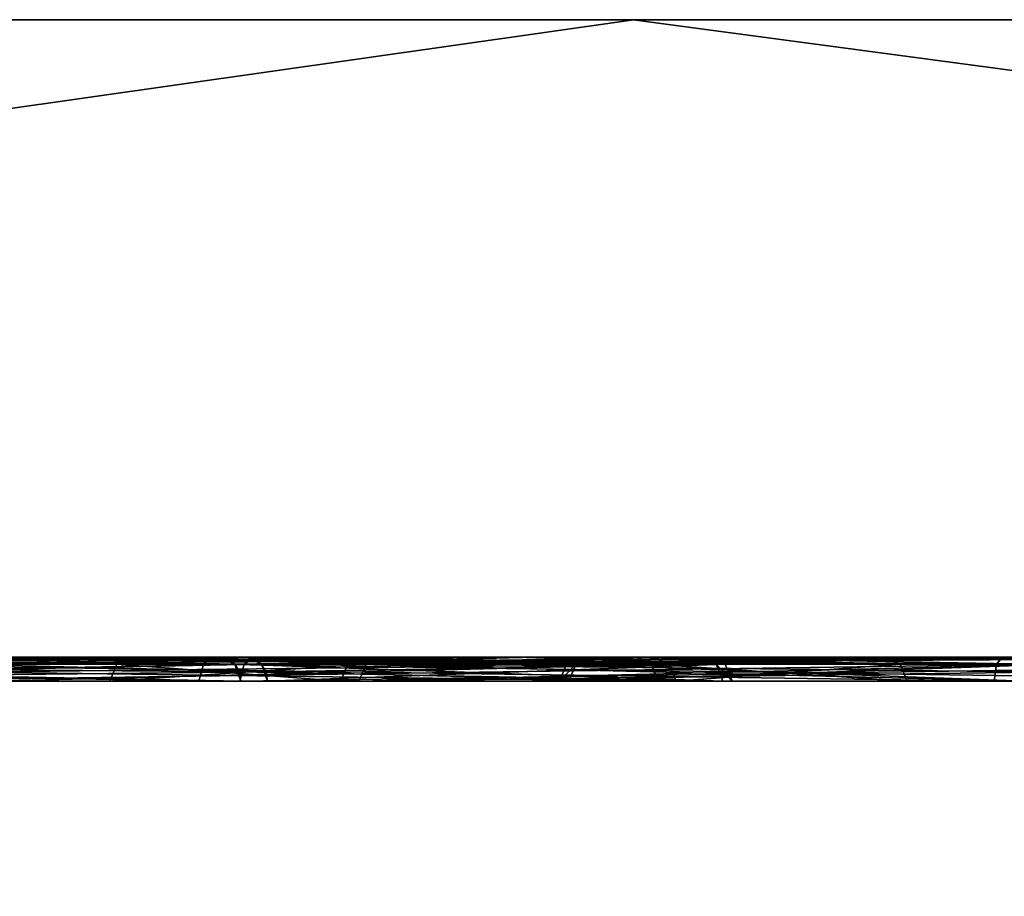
# Model space of a CAD drawing. Header units: millimetres. Extents: x -150 to 150, y -85 to 1149.
# Tile 445 of 656: x -58.46 to -57.23, y 1008.3 to 1009.4. Entities that reach past the tile are written whole.
import ezdxf

# ---------------------------------------------------------------- set-up
doc = ezdxf.new("R2010")
doc.units = ezdxf.units.MM
doc.header["$LTSCALE"] = 21.359881
for name, color, linetype in [('3204', 7, 'CONTINUOUS'), ('3205', 7, 'CONTINUOUS'), ('3206', 7, 'CONTINUOUS'), ('3207', 7, 'CONTINUOUS'), ('3245', 7, 'CONTINUOUS'), ('3246', 7, 'CONTINUOUS'), ('3247', 7, 'CONTINUOUS'), ('3248', 7, 'CONTINUOUS'), ('4639', 7, 'CONTINUOUS'), ('4640', 7, 'CONTINUOUS'), ('4641', 7, 'CONTINUOUS'), ('4642', 7, 'CONTINUOUS'), ('4680', 7, 'CONTINUOUS'), ('4681', 7, 'CONTINUOUS'), ('4682', 7, 'CONTINUOUS'), ('4683', 7, 'CONTINUOUS'), ('6158', 7, 'CONTINUOUS'), ('6159', 7, 'CONTINUOUS'), ('6199', 7, 'CONTINUOUS'), ('6200', 7, 'CONTINUOUS'), ('703', 7, 'CONTINUOUS'), ('704', 7, 'CONTINUOUS'), ('744', 7, 'CONTINUOUS'), ('745', 7, 'CONTINUOUS'), ('7591', 7, 'CONTINUOUS'), ('7592', 7, 'CONTINUOUS'), ('7632', 7, 'CONTINUOUS'), ('7633', 7, 'CONTINUOUS'), ('8862', 7, 'CONTINUOUS'), ('8863', 7, 'CONTINUOUS'), ('9023', 7, 'CONTINUOUS'), ('9025', 7, 'CONTINUOUS')]:
    doc.layers.add(name, color=color, linetype=linetype)

msp = doc.modelspace()

# ---------------------------------------------------------------- linework, layer by layer
at = {"layer": '3204', "linetype": 'CONTINUOUS'}
for points in [[(-58.6717, 1008.6, 188.5775), (-58.1793, 1008.6, 189.2906), (-59.2662, 1008.5912, 187.9449), (-58.6717, 1008.6, 188.5775)], [(-59.2662, 1008.5912, 187.9449), (-58.1793, 1008.6, 189.2906), (-58.1694, 1008.5977, 189.285), (-59.2662, 1008.5912, 187.9449)], [(-58.1609, 1008.5912, 189.2802), (-59.2662, 1008.5912, 187.9449), (-58.1694, 1008.5977, 189.285), (-58.1609, 1008.5912, 189.2802)]]:
    msp.add_3dface(points, dxfattribs=at)
at = {"layer": '3205', "linetype": 'CONTINUOUS'}
for points in [[(-59.2662, 1008.5912, 187.9449), (-58.1609, 1008.5912, 189.2802), (-59.2605, 1008.57, 187.9382), (-59.2662, 1008.5912, 187.9449)], [(-58.1609, 1008.5912, 189.2802), (-58.1553, 1008.5815, 189.2769), (-59.2605, 1008.57, 187.9382), (-58.1609, 1008.5912, 189.2802)], [(-58.1553, 1008.5815, 189.2769), (-58.1533, 1008.57, 189.2758), (-59.2605, 1008.57, 187.9382), (-58.1553, 1008.5815, 189.2769)]]:
    msp.add_3dface(points, dxfattribs=at)
at = {"layer": '3206', "linetype": 'CONTINUOUS'}
for points in [[(-58.2135, 1008.6, 194.2622), (-59.3308, 1008.6, 195.5752), (-58.1943, 1008.5912, 194.2713), (-58.2135, 1008.6, 194.2622)], [(-58.1943, 1008.5912, 194.2713), (-59.3308, 1008.6, 195.5752), (-59.3173, 1008.5912, 195.5917), (-58.1943, 1008.5912, 194.2713)], [(-57.6122, 1008.6, 192.6468), (-58.2135, 1008.6, 194.2622), (-58.1943, 1008.5912, 194.2713), (-57.6122, 1008.6, 192.6468)], [(-57.5905, 1008.5912, 192.6464), (-57.6122, 1008.6, 192.6468), (-58.1943, 1008.5912, 194.2713), (-57.5905, 1008.5912, 192.6464)], [(-58.1694, 1008.5977, 189.285), (-58.1793, 1008.6, 189.2906), (-57.8177, 1008.6, 190.0803), (-58.1694, 1008.5977, 189.285)], [(-58.1609, 1008.5912, 189.2802), (-58.1694, 1008.5977, 189.285), (-57.8177, 1008.6, 190.0803), (-58.1609, 1008.5912, 189.2802)], [(-58.1609, 1008.5912, 189.2802), (-57.8177, 1008.6, 190.0803), (-57.5789, 1008.5912, 190.913), (-58.1609, 1008.5912, 189.2802)], [(-57.8177, 1008.6, 190.0803), (-57.599, 1008.6, 190.9214), (-57.5789, 1008.5912, 190.913), (-57.8177, 1008.6, 190.0803)], [(-57.599, 1008.6, 190.9214), (-57.6122, 1008.6, 192.6468), (-57.5905, 1008.5912, 192.6464), (-57.599, 1008.6, 190.9214)], [(-57.5789, 1008.5912, 190.913), (-57.599, 1008.6, 190.9214), (-57.5905, 1008.5912, 192.6464), (-57.5789, 1008.5912, 190.913)]]:
    msp.add_3dface(points, dxfattribs=at)
at = {"layer": '3207', "linetype": 'CONTINUOUS'}
for points in [[(-58.1943, 1008.5912, 194.2713), (-59.3173, 1008.5912, 195.5917), (-58.1867, 1008.57, 194.2757), (-58.1943, 1008.5912, 194.2713)], [(-58.1867, 1008.57, 194.2757), (-59.3173, 1008.5912, 195.5917), (-59.3117, 1008.57, 195.5984), (-58.1867, 1008.57, 194.2757)], [(-57.5905, 1008.5912, 192.6464), (-58.1943, 1008.5912, 194.2713), (-57.5819, 1008.57, 192.6479), (-57.5905, 1008.5912, 192.6464)], [(-57.5819, 1008.57, 192.6479), (-58.1943, 1008.5912, 194.2713), (-58.1867, 1008.57, 194.2757), (-57.5819, 1008.57, 192.6479)], [(-58.1553, 1008.5815, 189.2769), (-58.1609, 1008.5912, 189.2802), (-57.5789, 1008.5912, 190.913), (-58.1553, 1008.5815, 189.2769)], [(-58.1533, 1008.57, 189.2758), (-58.1553, 1008.5815, 189.2769), (-57.5789, 1008.5912, 190.913), (-58.1533, 1008.57, 189.2758)], [(-58.1533, 1008.57, 189.2758), (-57.5789, 1008.5912, 190.913), (-57.5703, 1008.57, 190.9115), (-58.1533, 1008.57, 189.2758)], [(-57.5789, 1008.5912, 190.913), (-57.5905, 1008.5912, 192.6464), (-57.5703, 1008.57, 190.9115), (-57.5789, 1008.5912, 190.913)], [(-57.5703, 1008.57, 190.9115), (-57.5905, 1008.5912, 192.6464), (-57.5819, 1008.57, 192.6479), (-57.5703, 1008.57, 190.9115)]]:
    msp.add_3dface(points, dxfattribs=at)
at = {"layer": '3245', "linetype": 'CONTINUOUS'}
for points in [[(-58.1943, 1008.5912, 410.7776), (-58.7156, 1008.6, 411.4749), (-59.3173, 1008.5912, 412.098), (-58.1943, 1008.5912, 410.7776)], [(-58.2126, 1008.6, 410.7669), (-58.7156, 1008.6, 411.4749), (-58.2026, 1008.5977, 410.7727), (-58.2126, 1008.6, 410.7669)], [(-58.2026, 1008.5977, 410.7727), (-58.7156, 1008.6, 411.4749), (-58.1943, 1008.5912, 410.7776), (-58.2026, 1008.5977, 410.7727)]]:
    msp.add_3dface(points, dxfattribs=at)
at = {"layer": '3246', "linetype": 'CONTINUOUS'}
for points in [[(-58.1943, 1008.5912, 410.7776), (-59.3173, 1008.5912, 412.098), (-58.1886, 1008.5815, 410.7809), (-58.1943, 1008.5912, 410.7776)], [(-58.1886, 1008.5815, 410.7809), (-59.3173, 1008.5912, 412.098), (-58.1867, 1008.57, 410.7821), (-58.1886, 1008.5815, 410.7809)], [(-58.1867, 1008.57, 410.7821), (-59.3173, 1008.5912, 412.098), (-59.3117, 1008.57, 412.1048), (-58.1867, 1008.57, 410.7821)]]:
    msp.add_3dface(points, dxfattribs=at)
at = {"layer": '3247', "linetype": 'CONTINUOUS'}
for points in [[(-59.2797, 1008.6, 404.4676), (-58.1791, 1008.6, 405.7975), (-58.1609, 1008.5912, 405.7865), (-59.2797, 1008.6, 404.4676)], [(-59.2662, 1008.5912, 404.4512), (-59.2797, 1008.6, 404.4676), (-58.1609, 1008.5912, 405.7865), (-59.2662, 1008.5912, 404.4512)], [(-58.2126, 1008.6, 410.7669), (-58.2026, 1008.5977, 410.7727), (-57.5905, 1008.5912, 409.1527), (-58.2126, 1008.6, 410.7669)], [(-57.8411, 1008.6, 409.9839), (-58.2126, 1008.6, 410.7669), (-57.5905, 1008.5912, 409.1527), (-57.8411, 1008.6, 409.9839)], [(-58.1791, 1008.6, 405.7975), (-57.5998, 1008.6, 407.4232), (-57.5789, 1008.5912, 407.4193), (-58.1791, 1008.6, 405.7975)], [(-58.1609, 1008.5912, 405.7865), (-58.1791, 1008.6, 405.7975), (-57.5789, 1008.5912, 407.4193), (-58.1609, 1008.5912, 405.7865)], [(-57.6112, 1008.6, 409.1479), (-57.8411, 1008.6, 409.9839), (-57.5905, 1008.5912, 409.1527), (-57.6112, 1008.6, 409.1479)], [(-57.5998, 1008.6, 407.4232), (-57.6112, 1008.6, 409.1479), (-57.5789, 1008.5912, 407.4193), (-57.5998, 1008.6, 407.4232)], [(-57.5789, 1008.5912, 407.4193), (-57.6112, 1008.6, 409.1479), (-57.5905, 1008.5912, 409.1527), (-57.5789, 1008.5912, 407.4193)], [(-58.2026, 1008.5977, 410.7727), (-58.1943, 1008.5912, 410.7776), (-57.5905, 1008.5912, 409.1527), (-58.2026, 1008.5977, 410.7727)]]:
    msp.add_3dface(points, dxfattribs=at)
at = {"layer": '3248', "linetype": 'CONTINUOUS'}
for points in [[(-59.2662, 1008.5912, 404.4512), (-58.1609, 1008.5912, 405.7865), (-59.2605, 1008.57, 404.4445), (-59.2662, 1008.5912, 404.4512)], [(-59.2605, 1008.57, 404.4445), (-58.1609, 1008.5912, 405.7865), (-58.1533, 1008.57, 405.7822), (-59.2605, 1008.57, 404.4445)], [(-58.1943, 1008.5912, 410.7776), (-58.1886, 1008.5815, 410.7809), (-57.5819, 1008.57, 409.1543), (-58.1943, 1008.5912, 410.7776)], [(-57.5905, 1008.5912, 409.1527), (-58.1943, 1008.5912, 410.7776), (-57.5819, 1008.57, 409.1543), (-57.5905, 1008.5912, 409.1527)], [(-58.1609, 1008.5912, 405.7865), (-57.5789, 1008.5912, 407.4193), (-58.1533, 1008.57, 405.7822), (-58.1609, 1008.5912, 405.7865)], [(-58.1533, 1008.57, 405.7822), (-57.5789, 1008.5912, 407.4193), (-57.5703, 1008.57, 407.4179), (-58.1533, 1008.57, 405.7822)], [(-57.5789, 1008.5912, 407.4193), (-57.5905, 1008.5912, 409.1527), (-57.5703, 1008.57, 407.4179), (-57.5789, 1008.5912, 407.4193)], [(-57.5703, 1008.57, 407.4179), (-57.5905, 1008.5912, 409.1527), (-57.5819, 1008.57, 409.1543), (-57.5703, 1008.57, 407.4179)], [(-58.1886, 1008.5815, 410.7809), (-58.1867, 1008.57, 410.7821), (-57.5819, 1008.57, 409.1543), (-58.1886, 1008.5815, 410.7809)]]:
    msp.add_3dface(points, dxfattribs=at)
at = {"layer": '4639', "linetype": 'CONTINUOUS'}
for points in [[(-58.6692, 1008.6, 200.0428), (-57.1683, 1008.6, 199.1895), (-58.6827, 1008.5912, 200.0263), (-58.6692, 1008.6, 200.0428)], [(-58.6827, 1008.5912, 200.0263), (-57.1683, 1008.6, 199.1895), (-57.1757, 1008.5912, 199.1697), (-58.6827, 1008.5912, 200.0263)]]:
    msp.add_3dface(points, dxfattribs=at)
at = {"layer": '4640', "linetype": 'CONTINUOUS'}
for points in [[(-58.6827, 1008.5912, 200.0263), (-57.1757, 1008.5912, 199.1697), (-58.6883, 1008.57, 200.0196), (-58.6827, 1008.5912, 200.0263)], [(-58.6883, 1008.57, 200.0196), (-57.1757, 1008.5912, 199.1697), (-57.1787, 1008.57, 199.1614), (-58.6883, 1008.57, 200.0196)]]:
    msp.add_3dface(points, dxfattribs=at)
at = {"layer": '4641', "linetype": 'CONTINUOUS'}
for points in [[(-57.2384, 1008.5912, 208.5499), (-58.7192, 1008.6, 207.6577), (-58.7338, 1008.5912, 207.6731), (-57.2384, 1008.5912, 208.5499)], [(-57.2313, 1008.6, 208.5299), (-58.7192, 1008.6, 207.6577), (-57.2384, 1008.5912, 208.5499), (-57.2313, 1008.6, 208.5299)], [(-55.5337, 1008.6, 208.8411), (-57.2313, 1008.6, 208.5299), (-57.2384, 1008.5912, 208.5499), (-55.5337, 1008.6, 208.8411)], [(-55.5333, 1008.5912, 208.8623), (-55.5337, 1008.6, 208.8411), (-57.2384, 1008.5912, 208.5499), (-55.5333, 1008.5912, 208.8623)]]:
    msp.add_3dface(points, dxfattribs=at)
at = {"layer": '4642', "linetype": 'CONTINUOUS'}
for points in [[(-57.2415, 1008.57, 208.5581), (-58.7338, 1008.5912, 207.6731), (-58.7395, 1008.57, 207.6798), (-57.2415, 1008.57, 208.5581)], [(-57.2384, 1008.5912, 208.5499), (-58.7338, 1008.5912, 207.6731), (-57.2415, 1008.57, 208.5581), (-57.2384, 1008.5912, 208.5499)], [(-55.5334, 1008.57, 208.8711), (-57.2384, 1008.5912, 208.5499), (-57.2415, 1008.57, 208.5581), (-55.5334, 1008.57, 208.8711)], [(-55.5333, 1008.5912, 208.8623), (-57.2384, 1008.5912, 208.5499), (-55.5334, 1008.57, 208.8711), (-55.5333, 1008.5912, 208.8623)]]:
    msp.add_3dface(points, dxfattribs=at)
at = {"layer": '4680', "linetype": 'CONTINUOUS'}
for points in [[(-57.2384, 1008.5912, 400.8075), (-58.7203, 1008.6, 399.9144), (-58.7338, 1008.5912, 399.9308), (-57.2384, 1008.5912, 400.8075)], [(-57.2309, 1008.6, 400.7877), (-58.7203, 1008.6, 399.9144), (-57.2384, 1008.5912, 400.8075), (-57.2309, 1008.6, 400.7877)], [(-55.5333, 1008.5912, 401.1199), (-57.2309, 1008.6, 400.7877), (-57.2384, 1008.5912, 400.8075), (-55.5333, 1008.5912, 401.1199)], [(-55.5351, 1008.6, 401.0987), (-57.2309, 1008.6, 400.7877), (-55.5333, 1008.5912, 401.1199), (-55.5351, 1008.6, 401.0987)]]:
    msp.add_3dface(points, dxfattribs=at)
at = {"layer": '4681', "linetype": 'CONTINUOUS'}
for points in [[(-57.2415, 1008.57, 400.8158), (-58.7338, 1008.5912, 399.9308), (-58.7395, 1008.57, 399.9375), (-57.2415, 1008.57, 400.8158)], [(-57.2384, 1008.5912, 400.8075), (-58.7338, 1008.5912, 399.9308), (-57.2415, 1008.57, 400.8158), (-57.2384, 1008.5912, 400.8075)], [(-55.5334, 1008.57, 401.1287), (-57.2384, 1008.5912, 400.8075), (-57.2415, 1008.57, 400.8158), (-55.5334, 1008.57, 401.1287)], [(-55.5333, 1008.5912, 401.1199), (-57.2384, 1008.5912, 400.8075), (-55.5334, 1008.57, 401.1287), (-55.5333, 1008.5912, 401.1199)]]:
    msp.add_3dface(points, dxfattribs=at)
at = {"layer": '4682', "linetype": 'CONTINUOUS'}
for points in [[(-58.6827, 1008.5912, 392.284), (-58.6653, 1008.6, 392.2971), (-57.1757, 1008.5912, 391.4273), (-58.6827, 1008.5912, 392.284)], [(-58.6653, 1008.6, 392.2971), (-57.1645, 1008.6, 391.4458), (-57.1757, 1008.5912, 391.4273), (-58.6653, 1008.6, 392.2971)]]:
    msp.add_3dface(points, dxfattribs=at)
at = {"layer": '4683', "linetype": 'CONTINUOUS'}
for points in [[(-58.6827, 1008.5912, 392.284), (-57.1757, 1008.5912, 391.4273), (-58.6883, 1008.57, 392.2772), (-58.6827, 1008.5912, 392.284)], [(-58.6883, 1008.57, 392.2772), (-57.1757, 1008.5912, 391.4273), (-57.1787, 1008.57, 391.419), (-58.6883, 1008.57, 392.2772)]]:
    msp.add_3dface(points, dxfattribs=at)
at = {"layer": '6158', "linetype": 'CONTINUOUS'}
for points in [[(-57.6922, 1008.6, 227.4265), (-58.5645, 1008.6, 228.9136), (-57.6717, 1008.5912, 227.4321), (-57.6922, 1008.6, 227.4265)], [(-57.6717, 1008.5912, 227.4321), (-58.5645, 1008.6, 228.9136), (-58.5484, 1008.5912, 228.9275), (-57.6717, 1008.5912, 227.4321)], [(-58.5131, 1008.5977, 222.5172), (-58.5219, 1008.6, 222.5245), (-58.0287, 1008.6, 223.2394), (-58.5131, 1008.5977, 222.5172)], [(-58.5056, 1008.5912, 222.511), (-58.5131, 1008.5977, 222.5172), (-58.0287, 1008.6, 223.2394), (-58.5056, 1008.5912, 222.511)], [(-58.5056, 1008.5912, 222.511), (-58.0287, 1008.6, 223.2394), (-57.6489, 1008.5912, 224.018), (-58.5056, 1008.5912, 222.511)], [(-58.0287, 1008.6, 223.2394), (-57.6672, 1008.6, 224.0298), (-57.6489, 1008.5912, 224.018), (-58.0287, 1008.6, 223.2394)], [(-57.3805, 1008.6, 225.7313), (-57.6922, 1008.6, 227.4265), (-57.6717, 1008.5912, 227.4321), (-57.3805, 1008.6, 225.7313)], [(-57.3593, 1008.5912, 225.727), (-57.3805, 1008.6, 225.7313), (-57.6717, 1008.5912, 227.4321), (-57.3593, 1008.5912, 225.727)], [(-57.6672, 1008.6, 224.0298), (-57.3805, 1008.6, 225.7313), (-57.3593, 1008.5912, 225.727), (-57.6672, 1008.6, 224.0298)], [(-57.6489, 1008.5912, 224.018), (-57.6672, 1008.6, 224.0298), (-57.3593, 1008.5912, 225.727), (-57.6489, 1008.5912, 224.018)]]:
    msp.add_3dface(points, dxfattribs=at)
at = {"layer": '6159', "linetype": 'CONTINUOUS'}
for points in [[(-57.6717, 1008.5912, 227.4321), (-58.5484, 1008.5912, 228.9275), (-57.6635, 1008.57, 227.4351), (-57.6717, 1008.5912, 227.4321)], [(-57.6635, 1008.57, 227.4351), (-58.5484, 1008.5912, 228.9275), (-58.5417, 1008.57, 228.9331), (-57.6635, 1008.57, 227.4351)], [(-58.5005, 1008.5815, 222.5069), (-58.5056, 1008.5912, 222.511), (-57.6489, 1008.5912, 224.018), (-58.5005, 1008.5815, 222.5069)], [(-58.4988, 1008.57, 222.5054), (-58.5005, 1008.5815, 222.5069), (-57.6489, 1008.5912, 224.018), (-58.4988, 1008.57, 222.5054)], [(-58.4988, 1008.57, 222.5054), (-57.6489, 1008.5912, 224.018), (-57.6406, 1008.57, 224.015), (-58.4988, 1008.57, 222.5054)], [(-57.3593, 1008.5912, 225.727), (-57.6717, 1008.5912, 227.4321), (-57.3505, 1008.57, 225.7271), (-57.3593, 1008.5912, 225.727)], [(-57.3505, 1008.57, 225.7271), (-57.6717, 1008.5912, 227.4321), (-57.6635, 1008.57, 227.4351), (-57.3505, 1008.57, 225.7271)], [(-57.6489, 1008.5912, 224.018), (-57.3593, 1008.5912, 225.727), (-57.6406, 1008.57, 224.015), (-57.6489, 1008.5912, 224.018)], [(-57.6406, 1008.57, 224.015), (-57.3593, 1008.5912, 225.727), (-57.3505, 1008.57, 225.7271), (-57.6406, 1008.57, 224.015)]]:
    msp.add_3dface(points, dxfattribs=at)
at = {"layer": '6199', "linetype": 'CONTINUOUS'}
for points in [[(-58.5646, 1008.6, 377.5263), (-58.5558, 1008.5977, 377.5338), (-57.6717, 1008.5912, 376.0447), (-58.5646, 1008.6, 377.5263)], [(-58.0628, 1008.6, 376.8198), (-58.5646, 1008.6, 377.5263), (-57.6717, 1008.5912, 376.0447), (-58.0628, 1008.6, 376.8198)], [(-58.5217, 1008.6, 371.1374), (-57.6687, 1008.6, 372.6382), (-57.6489, 1008.5912, 372.6306), (-58.5217, 1008.6, 371.1374)], [(-58.5056, 1008.5912, 371.1236), (-58.5217, 1008.6, 371.1374), (-57.6489, 1008.5912, 372.6306), (-58.5056, 1008.5912, 371.1236)], [(-57.6912, 1008.6, 376.0363), (-58.0628, 1008.6, 376.8198), (-57.6717, 1008.5912, 376.0447), (-57.6912, 1008.6, 376.0363)], [(-57.3805, 1008.6, 374.3399), (-57.6912, 1008.6, 376.0363), (-57.3593, 1008.5912, 374.3397), (-57.3805, 1008.6, 374.3399)], [(-57.3593, 1008.5912, 374.3397), (-57.6912, 1008.6, 376.0363), (-57.6717, 1008.5912, 376.0447), (-57.3593, 1008.5912, 374.3397)], [(-57.6687, 1008.6, 372.6382), (-57.3805, 1008.6, 374.3399), (-57.3593, 1008.5912, 374.3397), (-57.6687, 1008.6, 372.6382)], [(-57.6489, 1008.5912, 372.6306), (-57.6687, 1008.6, 372.6382), (-57.3593, 1008.5912, 374.3397), (-57.6489, 1008.5912, 372.6306)], [(-58.5558, 1008.5977, 377.5338), (-58.5484, 1008.5912, 377.5401), (-57.6717, 1008.5912, 376.0447), (-58.5558, 1008.5977, 377.5338)]]:
    msp.add_3dface(points, dxfattribs=at)
at = {"layer": '6200', "linetype": 'CONTINUOUS'}
for points in [[(-58.5484, 1008.5912, 377.5401), (-58.5435, 1008.5815, 377.5443), (-57.6635, 1008.57, 376.0478), (-58.5484, 1008.5912, 377.5401)], [(-57.6717, 1008.5912, 376.0447), (-58.5484, 1008.5912, 377.5401), (-57.6635, 1008.57, 376.0478), (-57.6717, 1008.5912, 376.0447)], [(-58.5056, 1008.5912, 371.1236), (-57.6489, 1008.5912, 372.6306), (-58.4988, 1008.57, 371.118), (-58.5056, 1008.5912, 371.1236)], [(-58.4988, 1008.57, 371.118), (-57.6489, 1008.5912, 372.6306), (-57.6406, 1008.57, 372.6276), (-58.4988, 1008.57, 371.118)], [(-57.3593, 1008.5912, 374.3397), (-57.6717, 1008.5912, 376.0447), (-57.3505, 1008.57, 374.3397), (-57.3593, 1008.5912, 374.3397)], [(-57.3505, 1008.57, 374.3397), (-57.6717, 1008.5912, 376.0447), (-57.6635, 1008.57, 376.0478), (-57.3505, 1008.57, 374.3397)], [(-57.6489, 1008.5912, 372.6306), (-57.3593, 1008.5912, 374.3397), (-57.6406, 1008.57, 372.6276), (-57.6489, 1008.5912, 372.6306)], [(-57.6406, 1008.57, 372.6276), (-57.3593, 1008.5912, 374.3397), (-57.3505, 1008.57, 374.3397), (-57.6406, 1008.57, 372.6276)], [(-58.5435, 1008.5815, 377.5443), (-58.5417, 1008.57, 377.5458), (-57.6635, 1008.57, 376.0478), (-58.5435, 1008.5815, 377.5443)]]:
    msp.add_3dface(points, dxfattribs=at)
at = {"layer": '703', "linetype": 'CONTINUOUS'}
for points in [[(-57.1802, 1008.6, 258.0995), (-57.7579, 1008.6, 256.4737), (-57.7781, 1008.5912, 256.4815), (-57.1802, 1008.6, 258.0995)], [(-57.7781, 1008.5912, 256.4815), (-57.7579, 1008.6, 256.4737), (-57.7666, 1008.5912, 254.7481), (-57.7781, 1008.5912, 256.4815)], [(-57.1962, 1008.5912, 258.1143), (-57.1802, 1008.6, 258.0995), (-57.7781, 1008.5912, 256.4815), (-57.1962, 1008.5912, 258.1143)], [(-57.7453, 1008.6, 254.7501), (-57.1446, 1008.6, 253.1341), (-57.7666, 1008.5912, 254.7481), (-57.7453, 1008.6, 254.7501)], [(-57.7666, 1008.5912, 254.7481), (-57.1446, 1008.6, 253.1341), (-57.1628, 1008.5912, 253.1232), (-57.7666, 1008.5912, 254.7481)], [(-57.7579, 1008.6, 256.4737), (-57.7453, 1008.6, 254.7501), (-57.7666, 1008.5912, 254.7481), (-57.7579, 1008.6, 256.4737)]]:
    msp.add_3dface(points, dxfattribs=at)
at = {"layer": '704', "linetype": 'CONTINUOUS'}
for points in [[(-57.7781, 1008.5912, 256.4815), (-57.7666, 1008.5912, 254.7481), (-57.7868, 1008.57, 256.483), (-57.7781, 1008.5912, 256.4815)], [(-57.2038, 1008.57, 258.1187), (-57.7781, 1008.5912, 256.4815), (-57.7868, 1008.57, 256.483), (-57.2038, 1008.57, 258.1187)], [(-57.7868, 1008.57, 256.483), (-57.7666, 1008.5912, 254.7481), (-57.7752, 1008.57, 254.7465), (-57.7868, 1008.57, 256.483)], [(-57.1962, 1008.5912, 258.1143), (-57.7781, 1008.5912, 256.4815), (-57.2038, 1008.57, 258.1187), (-57.1962, 1008.5912, 258.1143)], [(-57.7666, 1008.5912, 254.7481), (-57.1628, 1008.5912, 253.1232), (-57.7752, 1008.57, 254.7465), (-57.7666, 1008.5912, 254.7481)], [(-57.7752, 1008.57, 254.7465), (-57.1628, 1008.5912, 253.1232), (-57.1704, 1008.57, 253.1188), (-57.7752, 1008.57, 254.7465)]]:
    msp.add_3dface(points, dxfattribs=at)
at = {"layer": '744', "linetype": 'CONTINUOUS'}
for points in [[(-57.1779, 1008.6, 346.8082), (-57.7573, 1008.6, 345.1821), (-57.7781, 1008.5912, 345.1862), (-57.1779, 1008.6, 346.8082)], [(-57.7781, 1008.5912, 345.1862), (-57.7573, 1008.6, 345.1821), (-57.7666, 1008.5912, 343.4528), (-57.7781, 1008.5912, 345.1862)], [(-57.1962, 1008.5912, 346.819), (-57.1779, 1008.6, 346.8082), (-57.7781, 1008.5912, 345.1862), (-57.1962, 1008.5912, 346.819)], [(-57.7456, 1008.6, 343.4563), (-57.145, 1008.6, 341.8395), (-57.7666, 1008.5912, 343.4528), (-57.7456, 1008.6, 343.4563)], [(-57.7666, 1008.5912, 343.4528), (-57.145, 1008.6, 341.8395), (-57.1628, 1008.5912, 341.8279), (-57.7666, 1008.5912, 343.4528)], [(-57.7573, 1008.6, 345.1821), (-57.7456, 1008.6, 343.4563), (-57.7666, 1008.5912, 343.4528), (-57.7573, 1008.6, 345.1821)]]:
    msp.add_3dface(points, dxfattribs=at)
at = {"layer": '745', "linetype": 'CONTINUOUS'}
for points in [[(-57.7781, 1008.5912, 345.1862), (-57.7666, 1008.5912, 343.4528), (-57.7868, 1008.57, 345.1877), (-57.7781, 1008.5912, 345.1862)], [(-57.2038, 1008.57, 346.8234), (-57.7781, 1008.5912, 345.1862), (-57.7868, 1008.57, 345.1877), (-57.2038, 1008.57, 346.8234)], [(-57.7868, 1008.57, 345.1877), (-57.7666, 1008.5912, 343.4528), (-57.7752, 1008.57, 343.4512), (-57.7868, 1008.57, 345.1877)], [(-57.1962, 1008.5912, 346.819), (-57.7781, 1008.5912, 345.1862), (-57.2038, 1008.57, 346.8234), (-57.1962, 1008.5912, 346.819)], [(-57.7666, 1008.5912, 343.4528), (-57.1628, 1008.5912, 341.8279), (-57.7752, 1008.57, 343.4512), (-57.7666, 1008.5912, 343.4528)], [(-57.7752, 1008.57, 343.4512), (-57.1628, 1008.5912, 341.8279), (-57.1704, 1008.57, 341.8235), (-57.7752, 1008.57, 343.4512)]]:
    msp.add_3dface(points, dxfattribs=at)
at = {"layer": '7591', "linetype": 'CONTINUOUS'}
for points in [[(-58.0346, 1008.6, 238.0822), (-58.3212, 1008.6, 236.3807), (-58.3425, 1008.5912, 236.385), (-58.0346, 1008.6, 238.0822)], [(-58.3425, 1008.5912, 236.385), (-58.3212, 1008.6, 236.3807), (-58.0301, 1008.5912, 234.6799), (-58.3425, 1008.5912, 236.385)], [(-58.0529, 1008.5912, 238.094), (-58.0346, 1008.6, 238.0822), (-58.3425, 1008.5912, 236.385), (-58.0529, 1008.5912, 238.094)], [(-58.3212, 1008.6, 236.3807), (-58.0095, 1008.6, 234.6855), (-58.0301, 1008.5912, 234.6799), (-58.3212, 1008.6, 236.3807)], [(-57.6731, 1008.6, 238.8726), (-58.0346, 1008.6, 238.0822), (-58.0529, 1008.5912, 238.094), (-57.6731, 1008.6, 238.8726)], [(-57.1962, 1008.5912, 239.601), (-57.6731, 1008.6, 238.8726), (-58.0529, 1008.5912, 238.094), (-57.1962, 1008.5912, 239.601)], [(-58.0095, 1008.6, 234.6855), (-57.1373, 1008.6, 233.1984), (-58.0301, 1008.5912, 234.6799), (-58.0095, 1008.6, 234.6855)], [(-58.0301, 1008.5912, 234.6799), (-57.1373, 1008.6, 233.1984), (-57.1533, 1008.5912, 233.1845), (-58.0301, 1008.5912, 234.6799)], [(-57.1799, 1008.6, 239.5875), (-57.6731, 1008.6, 238.8726), (-57.1887, 1008.5977, 239.5948), (-57.1799, 1008.6, 239.5875)], [(-57.1887, 1008.5977, 239.5948), (-57.6731, 1008.6, 238.8726), (-57.1962, 1008.5912, 239.601), (-57.1887, 1008.5977, 239.5948)]]:
    msp.add_3dface(points, dxfattribs=at)
at = {"layer": '7592', "linetype": 'CONTINUOUS'}
for points in [[(-58.3425, 1008.5912, 236.385), (-58.0301, 1008.5912, 234.6799), (-58.3513, 1008.57, 236.3849), (-58.3425, 1008.5912, 236.385)], [(-58.0612, 1008.57, 238.097), (-58.3425, 1008.5912, 236.385), (-58.3513, 1008.57, 236.3849), (-58.0612, 1008.57, 238.097)], [(-58.3513, 1008.57, 236.3849), (-58.0301, 1008.5912, 234.6799), (-58.0383, 1008.57, 234.6769), (-58.3513, 1008.57, 236.3849)], [(-58.0529, 1008.5912, 238.094), (-58.3425, 1008.5912, 236.385), (-58.0612, 1008.57, 238.097), (-58.0529, 1008.5912, 238.094)], [(-57.203, 1008.57, 239.6066), (-58.0529, 1008.5912, 238.094), (-58.0612, 1008.57, 238.097), (-57.203, 1008.57, 239.6066)], [(-57.1962, 1008.5912, 239.601), (-58.0529, 1008.5912, 238.094), (-57.2012, 1008.5815, 239.6051), (-57.1962, 1008.5912, 239.601)], [(-57.2012, 1008.5815, 239.6051), (-58.0529, 1008.5912, 238.094), (-57.203, 1008.57, 239.6066), (-57.2012, 1008.5815, 239.6051)], [(-58.0301, 1008.5912, 234.6799), (-57.1533, 1008.5912, 233.1845), (-58.0383, 1008.57, 234.6769), (-58.0301, 1008.5912, 234.6799)], [(-58.0383, 1008.57, 234.6769), (-57.1533, 1008.5912, 233.1845), (-57.16, 1008.57, 233.1789), (-58.0383, 1008.57, 234.6769)]]:
    msp.add_3dface(points, dxfattribs=at)
at = {"layer": '7632', "linetype": 'CONTINUOUS'}
for points in [[(-58.3213, 1008.6, 363.5481), (-58.0105, 1008.6, 361.8517), (-58.3425, 1008.5912, 363.5483), (-58.3213, 1008.6, 363.5481)], [(-58.3425, 1008.5912, 363.5483), (-58.0105, 1008.6, 361.8517), (-58.0301, 1008.5912, 361.8433), (-58.3425, 1008.5912, 363.5483)], [(-58.0331, 1008.6, 365.2498), (-58.3213, 1008.6, 363.5481), (-58.3425, 1008.5912, 363.5483), (-58.0331, 1008.6, 365.2498)], [(-58.0529, 1008.5912, 365.2574), (-58.0331, 1008.6, 365.2498), (-58.3425, 1008.5912, 363.5483), (-58.0529, 1008.5912, 365.2574)], [(-57.1801, 1008.6, 366.7506), (-58.0331, 1008.6, 365.2498), (-58.0529, 1008.5912, 365.2574), (-57.1801, 1008.6, 366.7506)], [(-57.1962, 1008.5912, 366.7644), (-57.1801, 1008.6, 366.7506), (-58.0529, 1008.5912, 365.2574), (-57.1962, 1008.5912, 366.7644)], [(-57.639, 1008.6, 361.0682), (-57.1372, 1008.6, 360.3617), (-58.0301, 1008.5912, 361.8433), (-57.639, 1008.6, 361.0682)], [(-58.0301, 1008.5912, 361.8433), (-57.1372, 1008.6, 360.3617), (-57.1459, 1008.5977, 360.3542), (-58.0301, 1008.5912, 361.8433)], [(-58.0105, 1008.6, 361.8517), (-57.639, 1008.6, 361.0682), (-58.0301, 1008.5912, 361.8433), (-58.0105, 1008.6, 361.8517)], [(-57.1533, 1008.5912, 360.3479), (-58.0301, 1008.5912, 361.8433), (-57.1459, 1008.5977, 360.3542), (-57.1533, 1008.5912, 360.3479)]]:
    msp.add_3dface(points, dxfattribs=at)
at = {"layer": '7633', "linetype": 'CONTINUOUS'}
for points in [[(-58.3425, 1008.5912, 363.5483), (-58.0301, 1008.5912, 361.8433), (-58.3513, 1008.57, 363.5483), (-58.3425, 1008.5912, 363.5483)], [(-58.0612, 1008.57, 365.2604), (-58.3425, 1008.5912, 363.5483), (-58.3513, 1008.57, 363.5483), (-58.0612, 1008.57, 365.2604)], [(-58.3513, 1008.57, 363.5483), (-58.0301, 1008.5912, 361.8433), (-58.0383, 1008.57, 361.8402), (-58.3513, 1008.57, 363.5483)], [(-58.0529, 1008.5912, 365.2574), (-58.3425, 1008.5912, 363.5483), (-58.0612, 1008.57, 365.2604), (-58.0529, 1008.5912, 365.2574)], [(-57.203, 1008.57, 366.77), (-58.0529, 1008.5912, 365.2574), (-58.0612, 1008.57, 365.2604), (-57.203, 1008.57, 366.77)], [(-57.1962, 1008.5912, 366.7644), (-58.0529, 1008.5912, 365.2574), (-57.203, 1008.57, 366.77), (-57.1962, 1008.5912, 366.7644)], [(-58.0301, 1008.5912, 361.8433), (-57.1533, 1008.5912, 360.3479), (-58.0383, 1008.57, 361.8402), (-58.0301, 1008.5912, 361.8433)], [(-57.1533, 1008.5912, 360.3479), (-57.1583, 1008.5815, 360.3437), (-58.0383, 1008.57, 361.8402), (-57.1533, 1008.5912, 360.3479)], [(-57.1583, 1008.5815, 360.3437), (-57.16, 1008.57, 360.3422), (-58.0383, 1008.57, 361.8402), (-57.1583, 1008.5815, 360.3437)]]:
    msp.add_3dface(points, dxfattribs=at)
at = {"layer": '8862', "linetype": 'CONTINUOUS'}
for points in [[(-58.2234, 1008.6, 303.783), (-59.3216, 1008.6, 302.4545), (-59.3391, 1008.5912, 302.4667), (-58.2234, 1008.6, 303.783)], [(-58.2338, 1008.5912, 303.802), (-58.2234, 1008.6, 303.783), (-59.3391, 1008.5912, 302.4667), (-58.2338, 1008.5912, 303.802)], [(-59.3057, 1008.5912, 297.4756), (-59.2872, 1008.6, 297.4858), (-58.1827, 1008.5912, 296.1552), (-59.3057, 1008.5912, 297.4756)], [(-59.2872, 1008.6, 297.4858), (-58.1689, 1008.6, 296.1713), (-58.1827, 1008.5912, 296.1552), (-59.2872, 1008.6, 297.4858)], [(-56.7357, 1008.6, 304.6571), (-58.2234, 1008.6, 303.783), (-58.2338, 1008.5912, 303.802), (-56.7357, 1008.6, 304.6571)], [(-56.7384, 1008.5912, 304.6787), (-56.7357, 1008.6, 304.6571), (-58.2338, 1008.5912, 303.802), (-56.7384, 1008.5912, 304.6787)], [(-58.1689, 1008.6, 296.1713), (-56.6696, 1008.6, 295.3188), (-58.1827, 1008.5912, 296.1552), (-58.1689, 1008.6, 296.1713)], [(-58.1827, 1008.5912, 296.1552), (-56.6696, 1008.6, 295.3188), (-56.6757, 1008.5912, 295.2985), (-58.1827, 1008.5912, 296.1552)]]:
    msp.add_3dface(points, dxfattribs=at)
at = {"layer": '8863', "linetype": 'CONTINUOUS'}
for points in [[(-58.2395, 1008.57, 303.8087), (-59.3391, 1008.5912, 302.4667), (-59.3467, 1008.57, 302.471), (-58.2395, 1008.57, 303.8087)], [(-58.2338, 1008.5912, 303.802), (-59.3391, 1008.5912, 302.4667), (-58.2395, 1008.57, 303.8087), (-58.2338, 1008.5912, 303.802)], [(-59.3057, 1008.5912, 297.4756), (-58.1827, 1008.5912, 296.1552), (-59.3133, 1008.57, 297.4711), (-59.3057, 1008.5912, 297.4756)], [(-59.3133, 1008.57, 297.4711), (-58.1827, 1008.5912, 296.1552), (-58.1883, 1008.57, 296.1484), (-59.3133, 1008.57, 297.4711)], [(-56.7415, 1008.57, 304.6869), (-58.2338, 1008.5912, 303.802), (-58.2395, 1008.57, 303.8087), (-56.7415, 1008.57, 304.6869)], [(-56.7384, 1008.5912, 304.6787), (-58.2338, 1008.5912, 303.802), (-56.7415, 1008.57, 304.6869), (-56.7384, 1008.5912, 304.6787)], [(-58.1827, 1008.5912, 296.1552), (-56.6757, 1008.5912, 295.2985), (-58.1883, 1008.57, 296.1484), (-58.1827, 1008.5912, 296.1552)], [(-58.1883, 1008.57, 296.1484), (-56.6757, 1008.5912, 295.2985), (-56.6787, 1008.57, 295.2902), (-58.1883, 1008.57, 296.1484)]]:
    msp.add_3dface(points, dxfattribs=at)
at = {"layer": '9023', "linetype": 'CONTINUOUS'}
for points in [[(-68.3994, 1009.4, 433.7476), (-57.6942, 1009.4, 438.6983), (-68.2333, 1009.4, 166.1678), (-68.3994, 1009.4, 433.7476)], [(-57.6942, 1009.4, 438.6983), (-46.5874, 1009.4, 442.8155), (-68.2333, 1009.4, 166.1678), (-57.6942, 1009.4, 438.6983)], [(-68.2333, 1009.4, 166.1678), (-46.5874, 1009.4, 442.8155), (-46.4694, 1009.4, 157.1461), (-68.2333, 1009.4, 166.1678)]]:
    msp.add_3dface(points, dxfattribs=at)
at = {"layer": '9025', "linetype": 'CONTINUOUS'}
for points in [[(-57.6942, 1007.9, 161.3017), (-68.3994, 1007.9, 166.2524), (-68.2333, 1009.4, 166.1678), (-57.6942, 1007.9, 161.3017)], [(-68.2333, 1007.9, 433.8322), (-57.6942, 1009.4, 438.6983), (-68.3994, 1009.4, 433.7476), (-68.2333, 1007.9, 433.8322)], [(-57.6942, 1007.9, 161.3017), (-68.2333, 1009.4, 166.1678), (-46.4694, 1009.4, 157.1461), (-57.6942, 1007.9, 161.3017)], [(-68.2333, 1007.9, 433.8322), (-46.4694, 1007.9, 442.8539), (-57.6942, 1009.4, 438.6983), (-68.2333, 1007.9, 433.8322)], [(-46.5874, 1007.9, 157.1845), (-57.6942, 1007.9, 161.3017), (-46.4694, 1009.4, 157.1461), (-46.5874, 1007.9, 157.1845)], [(-46.4694, 1007.9, 442.8539), (-46.5874, 1009.4, 442.8155), (-57.6942, 1009.4, 438.6983), (-46.4694, 1007.9, 442.8539)]]:
    msp.add_3dface(points, dxfattribs=at)

doc.saveas('drawing.dxf')
